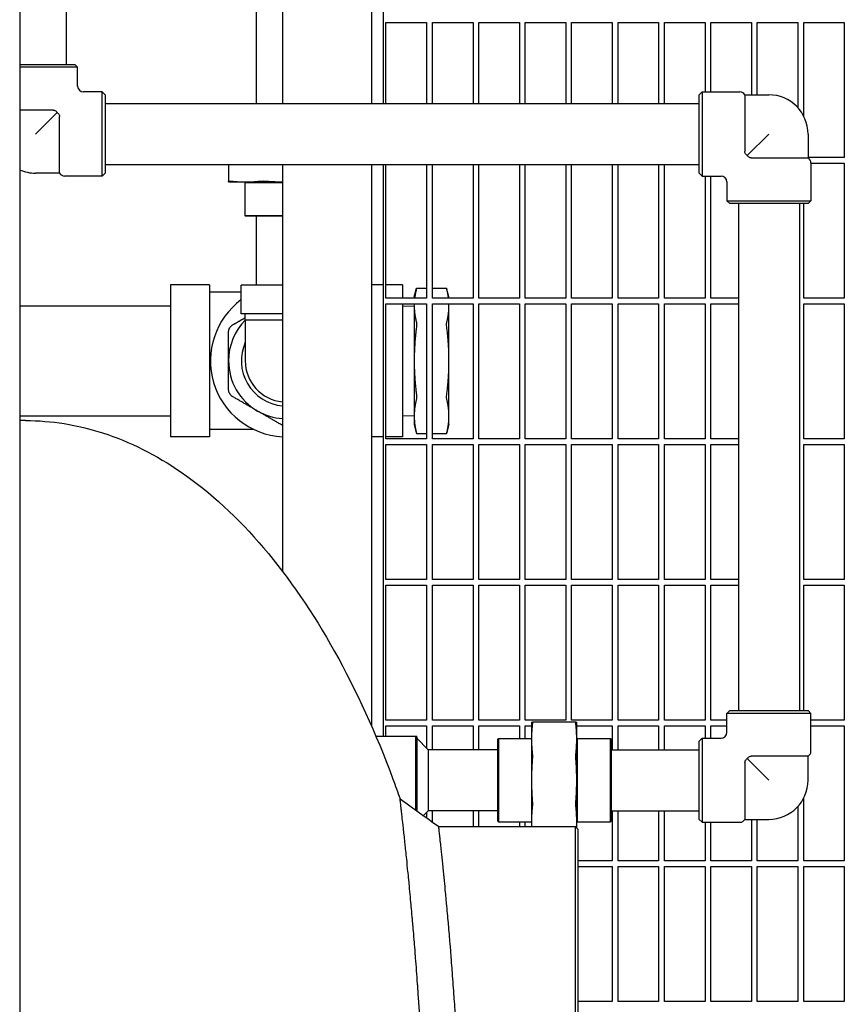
# Model space of a CAD drawing. Header units: inches. Extents: x 24 to 1128, y -58 to 748.
# Tile 661 of 679: x 727 to 745, y 593 to 614. Entities that reach past the tile are written whole.
import ezdxf

# ---------------------------------------------------------------- set-up
doc = ezdxf.new("R2010")
doc.units = ezdxf.units.IN
doc.header["$LTSCALE"] = 32
doc.header["$MEASUREMENT"] = 0
doc.layers.add('Visible (ANSI)', color=7, linetype='Continuous', lineweight=30)

msp = doc.modelspace()

# ---------------------------------------------------------------- linework, layer by layer
at = {"layer": 'Visible (ANSI)'}
for p, q in [((727.28063, 637.43978), (727.28063, 563.43978)), ((732.37313, 620.01896), (732.37313, 612.27228)), ((732.94063, 619.92016), (732.94063, 612.27228)), ((734.86063, 619.88728), (734.86063, 612.27228)), ((735.11063, 619.88728), (735.11063, 612.27228)), ((728.28067, 614.88978), (728.28067, 613.11478)), ((735.17313, 612.27228), (735.17313, 614.01603)), ((735.17313, 614.01603), (736.04813, 614.01603)), ((736.04813, 614.01603), (736.04813, 612.27228)), ((736.17313, 612.27228), (736.17313, 614.01603)), ((736.17313, 614.01603), (737.04813, 614.01603)), ((737.04813, 614.01603), (737.04813, 612.27228)), ((737.17313, 612.27228), (737.17313, 614.01603)), ((737.17313, 614.01603), (738.04813, 614.01603)), ((738.04813, 614.01603), (738.04813, 612.27228)), ((738.17313, 612.27228), (738.17313, 614.01603)), ((738.17313, 614.01603), (739.04813, 614.01603)), ((739.04813, 614.01603), (739.04813, 612.27228)), ((739.17313, 612.27228), (739.17313, 614.01603)), ((739.17313, 614.01603), (740.04813, 614.01603)), ((740.04813, 614.01603), (740.04813, 612.27228)), ((740.17313, 612.27228), (740.17313, 614.01603)), ((740.17313, 614.01603), (741.04813, 614.01603)), ((741.04813, 614.01603), (741.04813, 612.27228)), ((741.17313, 612.27228), (741.17313, 614.01603)), ((741.17313, 614.01603), (742.04813, 614.01603)), ((742.04813, 614.01603), (742.04813, 612.52103)), ((742.17313, 612.52103), (742.17313, 614.01603)), ((742.17313, 614.01603), (743.04813, 614.01603)), ((743.04813, 614.01603), (743.04813, 612.45853)), ((743.17313, 612.45853), (743.17313, 614.01603)), ((743.17313, 614.01603), (744.04813, 614.01603)), ((744.04813, 614.01603), (744.04813, 612.18164)), ((744.17313, 612.00139), (744.17313, 614.01603)), ((744.17313, 614.01603), (745.04813, 614.01603)), ((745.04813, 614.01603), (745.04813, 611.10978)), ((727.28063, 613.11478), (728.46692, 613.11478)), ((728.52942, 613.05228), (727.28063, 613.05228)), ((728.46692, 613.11478), (728.52942, 613.05228)), ((728.52942, 612.64603), (728.52942, 613.05228)), ((729.06067, 612.52103), (728.65442, 612.52103)), ((729.06067, 610.70853), (729.06067, 612.52103)), ((729.12317, 612.45853), (729.06067, 612.52103)), ((729.12317, 612.45853), (729.12317, 610.77103)), ((741.92317, 612.45853), (741.98567, 612.52103)), ((741.92317, 610.77103), (741.92317, 612.45853)), ((741.98567, 612.52103), (741.98567, 610.70853)), ((741.98567, 612.52103), (742.79817, 612.52103)), ((742.90642, 612.45853), (742.90642, 611.23446)), ((742.90642, 612.45853), (743.42317, 612.45853)), ((729.12317, 612.27228), (741.92317, 612.27228)), ((728.00349, 612.13153), (727.28063, 612.13153)), ((727.62317, 611.61478), (728.08806, 612.07966)), ((728.13992, 610.77103), (728.13992, 611.9951)), ((743.42317, 611.61478), (742.95828, 611.14989)), ((744.26692, 611.61478), (744.26692, 611.09803)), ((745.04813, 611.10978), (744.26692, 611.10978)), ((729.12317, 610.95728), (741.92317, 610.95728)), ((731.78063, 610.95728), (731.78063, 610.60075)), ((732.94063, 610.95728), (732.94063, 602.19249)), ((734.86063, 610.95728), (734.86063, 598.8556)), ((735.11063, 610.95728), (735.11063, 598.63978)), ((735.17313, 608.07853), (735.17313, 610.95728)), ((736.04813, 610.95728), (736.04813, 608.07853)), ((736.17313, 608.07853), (736.17313, 610.95728)), ((737.04813, 610.95728), (737.04813, 608.07853)), ((737.17313, 608.07853), (737.17313, 610.95728)), ((738.04813, 610.95728), (738.04813, 608.07853)), ((738.17313, 608.07853), (738.17313, 610.95728)), ((739.04813, 610.95728), (739.04813, 608.07853)), ((739.17313, 608.07853), (739.17313, 610.95728)), ((740.04813, 610.95728), (740.04813, 608.07853)), ((740.17313, 608.07853), (740.17313, 610.95728)), ((741.04813, 610.95728), (741.04813, 608.07853)), ((741.17313, 608.07853), (741.17313, 610.95728)), ((743.04285, 611.09803), (744.26692, 611.09803)), ((744.32942, 610.98978), (744.32942, 610.17728)), ((744.32942, 610.98478), (745.04813, 610.98478)), ((745.04813, 610.98478), (745.04813, 608.07853)), ((728.13992, 610.77103), (727.62317, 610.77103)), ((729.06067, 610.70853), (728.24817, 610.70853)), ((729.12317, 610.77103), (729.06067, 610.70853)), ((741.92317, 610.77103), (741.98567, 610.70853)), ((741.98567, 610.70853), (742.39192, 610.70853)), ((742.04813, 610.70853), (742.04813, 608.07853)), ((742.17313, 608.07853), (742.17313, 610.70853)), ((731.78063, 610.58212), (732.14675, 610.58212)), ((732.13063, 610.56712), (732.11563, 610.58212)), ((732.13063, 610.56712), (732.94063, 610.56712)), ((732.13063, 610.56712), (732.13063, 609.85775)), ((732.14675, 610.58212), (732.94063, 610.58212)), ((742.51692, 610.58353), (742.51692, 610.17728)), ((742.51692, 610.17728), (744.32942, 610.17728)), ((742.57942, 610.11478), (742.51692, 610.17728)), ((744.26692, 610.11478), (742.57942, 610.11478)), ((742.76567, 610.11478), (742.76567, 599.18978)), ((744.08067, 610.11478), (744.08067, 599.18978)), ((744.17313, 608.07853), (744.17313, 610.11478)), ((744.26692, 610.11478), (744.32942, 610.17728)), ((732.13063, 609.85775), (732.94063, 609.85775)), ((732.14626, 609.84212), (732.13063, 609.85775)), ((732.94063, 609.84212), (732.14626, 609.84212)), ((732.37313, 609.84212), (732.37313, 608.35774)), ((730.53063, 608.36774), (730.53063, 605.08774)), ((731.37063, 608.36774), (730.53063, 608.36774)), ((731.37063, 608.36774), (731.37063, 605.08774)), ((732.94063, 608.35774), (732.05563, 608.35774)), ((732.05563, 607.73774), (732.05563, 608.35774)), ((735.11063, 608.36774), (734.86063, 608.36774)), ((735.53063, 608.36774), (735.17313, 608.36774)), ((735.53063, 608.36774), (735.53063, 608.07853)), ((732.05563, 608.20774), (731.37063, 608.20774)), ((735.78063, 608.10274), (735.83245, 608.29612)), ((735.83245, 608.29612), (736.04813, 608.29612)), ((736.17313, 608.29612), (736.47882, 608.29612)), ((736.53063, 608.10274), (736.47882, 608.29612)), ((736.04813, 608.07853), (735.17313, 608.07853)), ((735.17313, 605.04728), (735.17313, 607.95353)), ((735.17313, 607.95353), (736.04813, 607.95353)), ((735.53063, 607.95353), (735.53063, 605.08774)), ((735.78063, 608.10274), (735.78063, 608.07853)), ((735.78063, 607.95353), (735.78063, 607.91853)), ((735.78063, 607.91853), (735.78063, 606.72774)), ((736.04813, 607.95353), (736.04813, 605.04728)), ((737.04813, 608.07853), (736.17313, 608.07853)), ((736.17313, 605.04728), (736.17313, 607.95353)), ((736.17313, 607.95353), (737.04813, 607.95353)), ((736.53063, 608.07853), (736.53063, 608.10274)), ((736.53063, 607.91853), (736.53063, 607.95353)), ((736.53063, 606.72774), (736.53063, 607.91853)), ((737.04813, 607.95353), (737.04813, 605.04728)), ((738.04813, 608.07853), (737.17313, 608.07853)), ((737.17313, 605.04728), (737.17313, 607.95353)), ((737.17313, 607.95353), (738.04813, 607.95353)), ((738.04813, 607.95353), (738.04813, 605.04728)), ((739.04813, 608.07853), (738.17313, 608.07853)), ((738.17313, 605.04728), (738.17313, 607.95353)), ((738.17313, 607.95353), (739.04813, 607.95353)), ((739.04813, 607.95353), (739.04813, 605.04728)), ((740.04813, 608.07853), (739.17313, 608.07853)), ((739.17313, 605.04728), (739.17313, 607.95353)), ((739.17313, 607.95353), (740.04813, 607.95353)), ((740.04813, 607.95353), (740.04813, 605.04728)), ((741.04813, 608.07853), (740.17313, 608.07853)), ((740.17313, 605.04728), (740.17313, 607.95353)), ((740.17313, 607.95353), (741.04813, 607.95353)), ((741.04813, 607.95353), (741.04813, 605.04728)), ((742.04813, 608.07853), (741.17313, 608.07853)), ((741.17313, 605.04728), (741.17313, 607.95353)), ((741.17313, 607.95353), (742.04813, 607.95353)), ((742.04813, 607.95353), (742.04813, 605.04728)), ((742.76567, 608.07853), (742.17313, 608.07853)), ((742.17313, 605.04728), (742.17313, 607.95353)), ((742.17313, 607.95353), (742.76567, 607.95353)), ((745.04813, 608.07853), (744.17313, 608.07853)), ((744.17313, 605.04728), (744.17313, 607.95353)), ((744.17313, 607.95353), (745.04813, 607.95353)), ((745.04813, 607.95353), (745.04813, 605.04728)), ((727.28063, 607.91524), (730.53063, 607.91524)), ((732.94063, 607.73774), (732.05563, 607.73774)), ((732.14063, 607.61197), (732.14063, 607.73774)), ((735.53063, 607.90433), (735.78063, 607.91524)), ((732.14063, 607.61197), (732.14063, 606.72774)), ((735.78063, 606.72774), (735.78063, 605.53696)), ((736.53063, 605.53696), (736.53063, 606.72774)), ((727.28063, 605.54024), (730.53063, 605.54024)), ((727.40563, 605.43978), (727.28063, 605.43978)), ((735.53063, 605.55116), (735.78063, 605.54024)), ((735.78063, 605.53696), (735.78063, 605.35274)), ((736.53063, 605.35274), (736.53063, 605.53696)), ((732.32409, 605.24774), (731.37063, 605.24774)), ((735.78063, 605.35274), (735.83245, 605.15937)), ((735.83245, 605.15937), (736.04813, 605.15937)), ((736.17313, 605.15937), (736.47882, 605.15937)), ((736.53063, 605.35274), (736.47882, 605.15937)), ((731.37063, 605.08774), (730.53063, 605.08774)), ((735.11063, 605.08774), (734.86063, 605.08774)), ((735.53063, 605.08774), (735.17313, 605.08774)), ((736.04813, 605.04728), (735.17313, 605.04728)), ((737.04813, 605.04728), (736.17313, 605.04728)), ((738.04813, 605.04728), (737.17313, 605.04728)), ((739.04813, 605.04728), (738.17313, 605.04728)), ((740.04813, 605.04728), (739.17313, 605.04728)), ((741.04813, 605.04728), (740.17313, 605.04728)), ((742.04813, 605.04728), (741.17313, 605.04728)), ((742.76567, 605.04728), (742.17313, 605.04728)), ((745.04813, 605.04728), (744.17313, 605.04728)), ((735.17313, 602.01603), (735.17313, 604.92228)), ((735.17313, 604.92228), (736.04813, 604.92228)), ((736.04813, 604.92228), (736.04813, 602.01603)), ((736.17313, 602.01603), (736.17313, 604.92228)), ((736.17313, 604.92228), (737.04813, 604.92228)), ((737.04813, 604.92228), (737.04813, 602.01603)), ((737.17313, 602.01603), (737.17313, 604.92228)), ((737.17313, 604.92228), (738.04813, 604.92228)), ((738.04813, 604.92228), (738.04813, 602.01603)), ((738.17313, 602.01603), (738.17313, 604.92228)), ((738.17313, 604.92228), (739.04813, 604.92228)), ((739.04813, 604.92228), (739.04813, 602.01603)), ((739.17313, 602.01603), (739.17313, 604.92228)), ((739.17313, 604.92228), (740.04813, 604.92228)), ((740.04813, 604.92228), (740.04813, 602.01603)), ((740.17313, 602.01603), (740.17313, 604.92228)), ((740.17313, 604.92228), (741.04813, 604.92228)), ((741.04813, 604.92228), (741.04813, 602.01603)), ((741.17313, 602.01603), (741.17313, 604.92228)), ((741.17313, 604.92228), (742.04813, 604.92228)), ((742.04813, 604.92228), (742.04813, 602.01603)), ((742.17313, 602.01603), (742.17313, 604.92228)), ((742.17313, 604.92228), (742.76567, 604.92228)), ((744.17313, 602.01603), (744.17313, 604.92228)), ((744.17313, 604.92228), (745.04813, 604.92228)), ((745.04813, 604.92228), (745.04813, 602.01603)), ((736.04813, 602.01603), (735.17313, 602.01603)), ((737.04813, 602.01603), (736.17313, 602.01603)), ((738.04813, 602.01603), (737.17313, 602.01603)), ((739.04813, 602.01603), (738.17313, 602.01603)), ((740.04813, 602.01603), (739.17313, 602.01603)), ((741.04813, 602.01603), (740.17313, 602.01603)), ((742.04813, 602.01603), (741.17313, 602.01603)), ((742.76567, 602.01603), (742.17313, 602.01603)), ((745.04813, 602.01603), (744.17313, 602.01603)), ((735.17313, 598.98478), (735.17313, 601.89103)), ((735.17313, 601.89103), (736.04813, 601.89103)), ((736.04813, 601.89103), (736.04813, 598.98478)), ((736.17313, 598.98478), (736.17313, 601.89103)), ((736.17313, 601.89103), (737.04813, 601.89103)), ((737.04813, 601.89103), (737.04813, 598.98478)), ((737.17313, 598.98478), (737.17313, 601.89103)), ((737.17313, 601.89103), (738.04813, 601.89103)), ((738.04813, 601.89103), (738.04813, 598.98478)), ((738.17313, 598.98478), (738.17313, 601.89103)), ((738.17313, 601.89103), (739.04813, 601.89103)), ((739.04813, 601.89103), (739.04813, 598.98478)), ((739.17313, 598.98478), (739.17313, 601.89103)), ((739.17313, 601.89103), (740.04813, 601.89103)), ((740.04813, 601.89103), (740.04813, 598.98478)), ((740.17313, 598.98478), (740.17313, 601.89103)), ((740.17313, 601.89103), (741.04813, 601.89103)), ((741.04813, 601.89103), (741.04813, 598.98478)), ((741.17313, 598.98478), (741.17313, 601.89103)), ((741.17313, 601.89103), (742.04813, 601.89103)), ((742.04813, 601.89103), (742.04813, 598.98478)), ((742.17313, 598.98478), (742.17313, 601.89103)), ((742.17313, 601.89103), (742.76567, 601.89103)), ((744.17313, 599.18978), (744.17313, 601.89103)), ((744.17313, 601.89103), (745.04813, 601.89103)), ((745.04813, 601.89103), (745.04813, 598.98478)), ((742.57942, 599.18978), (742.51692, 599.12728)), ((744.32942, 599.12728), (742.51692, 599.12728)), ((742.51692, 598.72103), (742.51692, 599.12728)), ((742.57942, 599.18978), (744.26692, 599.18978)), ((744.26692, 599.18978), (744.32942, 599.12728)), ((744.32942, 598.31478), (744.32942, 599.12728)), ((736.04813, 598.98478), (735.17313, 598.98478)), ((735.17313, 598.63978), (735.17313, 598.85978)), ((735.17313, 598.85978), (736.04813, 598.85978)), ((736.04813, 598.85978), (736.04813, 598.38382)), ((737.04813, 598.98478), (736.17313, 598.98478)), ((736.17313, 598.34728), (736.17313, 598.85978)), ((736.17313, 598.85978), (737.04813, 598.85978)), ((737.04813, 598.85978), (737.04813, 598.34728)), ((738.04813, 598.98478), (737.17313, 598.98478)), ((737.17313, 598.34728), (737.17313, 598.85978)), ((737.17313, 598.85978), (738.04813, 598.85978)), ((738.04813, 598.85978), (738.04813, 598.58978)), ((739.04813, 598.98478), (738.17313, 598.98478)), ((738.17313, 598.58978), (738.17313, 598.85978)), ((738.17313, 598.85978), (738.30817, 598.85978)), ((738.30817, 598.93978), (738.30817, 598.57366)), ((739.26454, 598.93978), (738.3268, 598.93978)), ((740.04813, 598.98478), (739.17313, 598.98478)), ((739.28317, 598.57366), (739.28317, 598.93978)), ((739.28317, 598.85978), (740.04813, 598.85978)), ((740.04813, 598.85978), (740.04813, 598.34728)), ((741.04813, 598.98478), (740.17313, 598.98478)), ((740.17313, 598.34728), (740.17313, 598.85978)), ((740.17313, 598.85978), (741.04813, 598.85978)), ((741.04813, 598.85978), (741.04813, 598.34728)), ((742.04813, 598.98478), (741.17313, 598.98478)), ((741.17313, 598.34728), (741.17313, 598.85978)), ((741.17313, 598.85978), (742.04813, 598.85978)), ((742.04813, 598.85978), (742.04813, 598.59603)), ((742.51692, 598.98478), (742.17313, 598.98478)), ((742.17313, 598.59603), (742.17313, 598.85978)), ((742.17313, 598.85978), (742.51692, 598.85978)), ((745.04813, 598.98478), (744.32942, 598.98478)), ((744.32942, 598.85978), (745.04813, 598.85978)), ((745.04813, 598.85978), (745.04813, 595.95353)), ((734.95377, 598.63978), (735.81905, 598.63978)), ((735.81905, 597.04293), (735.81905, 598.63978)), ((735.83467, 598.62415), (735.81905, 598.63978)), ((735.83467, 598.62415), (735.83467, 597.0317)), ((736.08467, 598.34728), (735.83467, 598.59728)), ((737.58467, 598.57415), (737.6003, 598.58978)), ((737.6003, 598.58978), (737.6003, 596.78978)), ((737.6003, 598.58978), (738.30817, 598.58978)), ((739.29817, 598.58978), (739.28317, 598.60478)), ((739.29817, 596.78978), (739.29817, 598.58978)), ((739.29817, 598.58978), (740.00755, 598.58978)), ((740.00755, 596.78978), (740.00755, 598.58978)), ((740.02317, 598.57415), (740.00755, 598.58978)), ((741.92317, 598.53353), (741.98567, 598.59603)), ((741.98567, 598.59603), (741.98567, 596.78353)), ((741.98567, 598.59603), (742.39192, 598.59603)), ((737.58467, 596.8054), (737.58467, 598.57415)), ((738.30817, 598.57366), (738.30817, 597.68978)), ((739.28317, 597.68978), (739.28317, 598.57366)), ((740.02317, 598.57415), (740.02317, 596.8054)), ((741.92317, 596.84603), (741.92317, 598.53353)), ((737.58467, 598.34728), (736.08467, 598.34728)), ((736.08467, 598.34728), (736.08467, 597.68978)), ((740.02317, 598.34728), (741.92317, 598.34728)), ((744.26692, 598.20653), (743.04285, 598.20653)), ((744.26692, 597.68978), (744.26692, 598.20653)), ((742.90642, 598.0701), (742.90642, 596.84603)), ((742.95828, 598.15466), (743.42317, 597.68978)), ((736.08467, 597.68978), (736.08467, 597.03228)), ((738.30817, 597.68978), (738.30817, 596.8059)), ((739.28317, 596.8059), (739.28317, 597.68978)), ((744.04813, 597.12292), (744.04813, 595.95353)), ((744.17313, 595.95353), (744.17313, 597.30317)), ((736.08467, 597.03228), (735.97978, 596.92739)), ((736.04813, 596.99574), (736.04813, 596.87825)), ((737.58467, 597.03228), (736.08467, 597.03228)), ((736.17313, 596.7884), (736.17313, 597.03228)), ((737.04813, 597.03228), (737.04813, 596.68978)), ((737.17313, 596.68978), (737.17313, 597.03228)), ((740.02317, 597.03228), (741.92317, 597.03228)), ((740.04813, 597.03228), (740.04813, 595.95353)), ((740.17313, 595.95353), (740.17313, 597.03228)), ((741.04813, 597.03228), (741.04813, 595.95353)), ((741.17313, 595.95353), (741.17313, 597.03228)), ((736.31032, 596.68978), (739.25198, 596.68978)), ((737.58467, 596.8054), (737.6003, 596.78978)), ((737.6003, 596.78978), (738.30817, 596.78978)), ((738.04813, 596.78978), (738.04813, 596.68978)), ((738.17313, 596.68978), (738.17313, 596.78978)), ((738.30817, 596.8059), (738.30817, 596.68978)), ((739.25198, 596.68978), (739.31448, 596.62728)), ((739.25198, 596.68969), (739.25198, 576.68978)), ((739.28317, 596.65859), (739.28317, 596.8059)), ((739.29817, 596.78978), (739.28317, 596.77478)), ((739.29817, 596.78978), (740.00755, 596.78978)), ((740.02317, 596.8054), (740.00755, 596.78978)), ((741.92317, 596.84603), (741.98567, 596.78353)), ((741.98567, 596.78353), (742.79817, 596.78353)), ((742.04813, 596.78353), (742.04813, 595.95353)), ((742.17313, 595.95353), (742.17313, 596.78353)), ((742.90642, 596.84603), (743.42317, 596.84603)), ((743.04813, 596.84603), (743.04813, 595.95353)), ((743.17313, 595.95353), (743.17313, 596.84603)), ((739.31448, 576.75228), (739.31448, 596.62719)), ((740.04813, 595.95353), (739.31448, 595.95353)), ((739.31448, 595.82853), (740.04813, 595.82853)), ((740.04813, 595.82853), (740.04813, 592.92228)), ((741.04813, 595.95353), (740.17313, 595.95353)), ((740.17313, 592.92228), (740.17313, 595.82853)), ((740.17313, 595.82853), (741.04813, 595.82853)), ((741.04813, 595.82853), (741.04813, 592.92228)), ((742.04813, 595.95353), (741.17313, 595.95353)), ((741.17313, 592.92228), (741.17313, 595.82853)), ((741.17313, 595.82853), (742.04813, 595.82853)), ((742.04813, 595.82853), (742.04813, 592.92228)), ((743.04813, 595.95353), (742.17313, 595.95353)), ((742.17313, 592.92228), (742.17313, 595.82853)), ((742.17313, 595.82853), (743.04813, 595.82853)), ((743.04813, 595.82853), (743.04813, 592.92228)), ((744.04813, 595.95353), (743.17313, 595.95353)), ((743.17313, 592.92228), (743.17313, 595.82853)), ((743.17313, 595.82853), (744.04813, 595.82853)), ((744.04813, 595.82853), (744.04813, 592.92228)), ((745.04813, 595.95353), (744.17313, 595.95353)), ((744.17313, 592.92228), (744.17313, 595.82853)), ((744.17313, 595.82853), (745.04813, 595.82853)), ((745.04813, 595.82853), (745.04813, 592.92228)), ((740.04813, 592.92228), (739.31448, 592.92228)), ((741.04813, 592.92228), (740.17313, 592.92228)), ((742.04813, 592.92228), (741.17313, 592.92228)), ((743.04813, 592.92228), (742.17313, 592.92228)), ((744.04813, 592.92228), (743.17313, 592.92228)), ((745.04813, 592.92228), (744.17313, 592.92228))]:
    msp.add_line(p, q, dxfattribs=at)
for centre, radius, start, end in [((728.65442, 612.64603), 0.125, 180, 270), ((742.79817, 612.39603), 0.125, 30, 90), ((743.42317, 611.61478), 0.84375, 0, 90), ((744.20442, 610.98978), 0.125, 0, 60), ((727.62317, 611.61478), 0.84375, 246.048069, 270), ((728.24817, 610.83353), 0.125, 210, 270), ((742.39192, 610.58353), 0.125, 0, 90), ((733.03063, 606.72774), 1.64, 126.477865, 266.854139), ((733.03063, 606.72774), 1.25, 135.397875, 180), ((733.03063, 606.72774), 0.975, 155.898083, 264.703619), ((733.03063, 606.72774), 1.25, 180, 240), ((733.03063, 606.72774), 0.89, 180, 264.196124), ((733.03063, 606.72774), 1.25, 240, 265.871131), ((742.39192, 598.72103), 0.125, 270, 0), ((744.20442, 598.31478), 0.125, 300, 0), ((743.42317, 597.68978), 0.84375, 270, 0), ((742.79817, 596.90853), 0.125, 270, 330)]:
    msp.add_arc(centre, radius, start, end, dxfattribs=at)
for major_axis, start_param, end_param in [((-0.89, 0), 6.2803765, 7.75268489), ((0.89, 0), 3.14440146, 4.61109224)]:
    msp.add_ellipse((733.03063, 607.61197), major_axis=major_axis, ratio=0.00087266, start_param=start_param, end_param=end_param, dxfattribs=at)
for points, knots in [([(728.00349, 612.13153), (728.00978, 612.13153), (728.01599, 612.13081), (728.02805, 612.12791), (728.03378, 612.12578), (728.04795, 612.11866), (728.05569, 612.11294), (728.07119, 612.09905), (728.08016, 612.08947), (728.08806, 612.07966)], [-0.452725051, -0.452725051, -0.452725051, -0.452725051, -0.39374992, -0.39374992, -0.335755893, -0.335755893, -0.245387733, -0.245387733, -0.144725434, -0.144725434, -0.144725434, -0.144725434]), ([(728.08806, 612.07966), (728.09036, 612.07781), (728.09261, 612.07593), (728.10077, 612.06887), (728.10883, 612.06142), (728.12256, 612.04574), (728.12818, 612.03781), (728.13849, 612.01589), (728.13992, 612.0042), (728.13992, 611.9951)], [-0.208322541, -0.208322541, -0.208322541, -0.208322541, -0.187392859, -0.187392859, -0.13036023, -0.13036023, -0.07767244, -0.07767244, 0, 0, 0, 0]), ([(742.95828, 611.14989), (742.95598, 611.15175), (742.95373, 611.15363), (742.94557, 611.16069), (742.93751, 611.16814), (742.92378, 611.18382), (742.91816, 611.19175), (742.90785, 611.21367), (742.90642, 611.22536), (742.90642, 611.23446)], [-0.208322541, -0.208322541, -0.208322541, -0.208322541, -0.187392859, -0.187392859, -0.13036023, -0.13036023, -0.07767244, -0.07767244, 0, 0, 0, 0]), ([(743.04285, 611.09803), (743.03656, 611.09803), (743.03035, 611.09875), (743.01829, 611.10165), (743.01256, 611.10378), (742.99839, 611.1109), (742.99065, 611.11662), (742.97515, 611.13051), (742.96618, 611.14009), (742.95828, 611.14989)], [-0.452725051, -0.452725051, -0.452725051, -0.452725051, -0.39374992, -0.39374992, -0.335755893, -0.335755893, -0.245387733, -0.245387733, -0.144725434, -0.144725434, -0.144725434, -0.144725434]), ([(731.78063, 610.60075), (731.78063, 610.60204), (731.7841, 610.60267), (731.79619, 610.60267), (731.80549, 610.60204), (731.81724, 610.60075)], [1.299728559, 1.299728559, 1.299728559, 1.299728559, 1.420078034, 1.420078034, 1.540427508, 1.540427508, 1.540427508, 1.540427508]), ([(732.47625, 610.60075), (732.48801, 610.60204), (732.50222, 610.60267), (732.5314, 610.60267), (732.54802, 610.60204), (732.56464, 610.60075)], [1.299728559, 1.299728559, 1.299728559, 1.299728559, 1.420078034, 1.420078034, 1.540427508, 1.540427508, 1.540427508, 1.540427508]), ([(735.83245, 608.29612), (735.83245, 608.29612), (735.83157, 608.29256), (735.82936, 608.28364), (735.82885, 608.2816), (735.8283, 608.27937)], [0.514911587, 0.514911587, 0.514911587, 0.514911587, 0.642348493, 0.642348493, 0.674907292, 0.674907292, 0.674907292, 0.674907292]), ([(736.48297, 608.27937), (736.48241, 608.2816), (736.48191, 608.28364), (736.47969, 608.29256), (736.47882, 608.29612), (736.47882, 608.29612)], [-0.674907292, -0.674907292, -0.674907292, -0.674907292, -0.642348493, -0.642348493, -0.514911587, -0.514911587, -0.514911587, -0.514911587]), ([(731.78063, 607.34118), (731.78063, 607.34684), (731.78089, 607.35253), (731.78389, 607.38547), (731.79268, 607.41228), (731.81883, 607.45757), (731.83765, 607.47859), (731.86468, 607.49766), (731.86947, 607.50072), (731.87438, 607.50356)], [1.877642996, 1.877642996, 1.877642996, 1.877642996, 1.919001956, 1.919001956, 2.118233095, 2.118233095, 2.317464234, 2.317464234, 2.358823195, 2.358823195, 2.358823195, 2.358823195]), ([(735.8283, 607.55768), (735.82885, 607.55545), (735.82936, 607.553), (735.83157, 607.53998), (735.83245, 607.52641), (735.83245, 607.49745), (735.83157, 607.48032), (735.82936, 607.45838), (735.82885, 607.4539), (735.8283, 607.44943)], [0.354915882, 0.354915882, 0.354915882, 0.354915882, 0.387474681, 0.387474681, 0.514911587, 0.514911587, 0.642348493, 0.642348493, 0.674907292, 0.674907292, 0.674907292, 0.674907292]), ([(736.48297, 607.44943), (736.48241, 607.4539), (736.48191, 607.45838), (736.47969, 607.48032), (736.47882, 607.49745), (736.47882, 607.52641), (736.47969, 607.53998), (736.48191, 607.553), (736.48241, 607.55545), (736.48297, 607.55768)], [-0.674907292, -0.674907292, -0.674907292, -0.674907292, -0.642348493, -0.642348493, -0.514911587, -0.514911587, -0.387474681, -0.387474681, -0.354915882, -0.354915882, -0.354915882, -0.354915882]), ([(731.87438, 605.95193), (731.86947, 605.95476), (731.86468, 605.95783), (731.83765, 605.9769), (731.81883, 605.99791), (731.79268, 606.0432), (731.78389, 606.07001), (731.78089, 606.10295), (731.78063, 606.10864), (731.78063, 606.11431)], [1.877642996, 1.877642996, 1.877642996, 1.877642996, 1.919001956, 1.919001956, 2.118233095, 2.118233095, 2.317464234, 2.317464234, 2.358823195, 2.358823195, 2.358823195, 2.358823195]), ([(735.8283, 606.00605), (735.82885, 606.00158), (735.82936, 605.9971), (735.83157, 605.97516), (735.83245, 605.95804), (735.83245, 605.92907), (735.83157, 605.91551), (735.82936, 605.90249), (735.82885, 605.90003), (735.8283, 605.8978)], [0.354915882, 0.354915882, 0.354915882, 0.354915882, 0.387474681, 0.387474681, 0.514911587, 0.514911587, 0.642348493, 0.642348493, 0.674907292, 0.674907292, 0.674907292, 0.674907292]), ([(736.48297, 605.8978), (736.48241, 605.90003), (736.48191, 605.90249), (736.47969, 605.91551), (736.47882, 605.92907), (736.47882, 605.95804), (736.47969, 605.97516), (736.48191, 605.9971), (736.48241, 606.00158), (736.48297, 606.00605)], [-0.674907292, -0.674907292, -0.674907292, -0.674907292, -0.642348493, -0.642348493, -0.514911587, -0.514911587, -0.387474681, -0.387474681, -0.354915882, -0.354915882, -0.354915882, -0.354915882]), ([(727.40563, 605.43978), (727.96463, 605.43978), (728.52324, 605.34972), (729.6529, 604.98578), (730.22134, 604.69882), (731.39119, 603.89259), (731.98413, 603.34393), (733.08873, 602.04576), (733.60065, 601.29597), (734.53331, 599.62438), (734.95399, 598.70248), (735.37544, 597.57202), (735.42638, 597.43132), (735.47628, 597.28932)], [0, 0, 0, 0, 0.159713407, 0.159713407, 0.331843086, 0.331843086, 0.531261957, 0.531261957, 0.730680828, 0.730680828, 0.930099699, 0.930099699, 0.958133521, 0.958133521, 0.958133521, 0.958133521]), ([(735.8283, 605.17611), (735.82885, 605.17388), (735.82936, 605.17184), (735.83157, 605.16293), (735.83245, 605.15937), (735.83245, 605.15937)], [0.354915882, 0.354915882, 0.354915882, 0.354915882, 0.387474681, 0.387474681, 0.514911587, 0.514911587, 0.514911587, 0.514911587]), ([(736.47882, 605.15937), (736.47882, 605.15937), (736.47969, 605.16293), (736.48191, 605.17184), (736.48241, 605.17388), (736.48297, 605.17611)], [-0.514911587, -0.514911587, -0.514911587, -0.514911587, -0.387474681, -0.387474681, -0.354915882, -0.354915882, -0.354915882, -0.354915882]), ([(738.3268, 598.93978), (738.32809, 598.93978), (738.32872, 598.93631), (738.32872, 598.92422), (738.32809, 598.91492), (738.3268, 598.90317)], [0.397039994, 0.397039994, 0.397039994, 0.397039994, 0.517389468, 0.517389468, 0.637738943, 0.637738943, 0.637738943, 0.637738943]), ([(739.26454, 598.90317), (739.26325, 598.91492), (739.26262, 598.92422), (739.26262, 598.93631), (739.26325, 598.93978), (739.26454, 598.93978)], [1.299728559, 1.299728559, 1.299728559, 1.299728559, 1.420078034, 1.420078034, 1.540427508, 1.540427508, 1.540427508, 1.540427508]), ([(738.3268, 598.24416), (738.32809, 598.23241), (738.32872, 598.2182), (738.32872, 598.18901), (738.32809, 598.17239), (738.3268, 598.15577)], [0.397039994, 0.397039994, 0.397039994, 0.397039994, 0.517389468, 0.517389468, 0.637738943, 0.637738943, 0.637738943, 0.637738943]), ([(739.26454, 598.15577), (739.26325, 598.17239), (739.26262, 598.18901), (739.26262, 598.2182), (739.26325, 598.23241), (739.26454, 598.24416)], [1.299728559, 1.299728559, 1.299728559, 1.299728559, 1.420078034, 1.420078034, 1.540427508, 1.540427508, 1.540427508, 1.540427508]), ([(742.95828, 598.15466), (742.96014, 598.15697), (742.96202, 598.15922), (742.96908, 598.16738), (742.97653, 598.17544), (742.99221, 598.18917), (743.00014, 598.19479), (743.02206, 598.2051), (743.03375, 598.20653), (743.04285, 598.20653)], [-0.208322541, -0.208322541, -0.208322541, -0.208322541, -0.187392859, -0.187392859, -0.13036023, -0.13036023, -0.07767244, -0.07767244, 0, 0, 0, 0]), ([(742.90642, 598.0701), (742.90642, 598.07639), (742.90714, 598.0826), (742.91004, 598.09466), (742.91217, 598.10039), (742.91929, 598.11456), (742.92501, 598.1223), (742.9389, 598.1378), (742.94848, 598.14677), (742.95828, 598.15466)], [-0.452725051, -0.452725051, -0.452725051, -0.452725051, -0.39374992, -0.39374992, -0.335755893, -0.335755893, -0.245387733, -0.245387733, -0.144725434, -0.144725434, -0.144725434, -0.144725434]), ([(736.04049, 589.68978), (736.03693, 589.80049), (736.03319, 589.91085), (736.02927, 590.02079), (736.02896, 590.02937), (736.02866, 590.03795), (736.02835, 590.04653), (736.02448, 590.15401), (736.02045, 590.26108), (736.01624, 590.36769), (736.01587, 590.37708), (736.0155, 590.38646), (736.01513, 590.39584), (736.01494, 590.40049), (736.01476, 590.40514), (736.01457, 590.40979), (736.0082, 590.56959), (736.00145, 590.72833), (735.99436, 590.88583), (735.99191, 590.94014), (735.98942, 590.99435), (735.98688, 591.04846), (735.98637, 591.05951), (735.98585, 591.07056), (735.98533, 591.0816), (735.98058, 591.18221), (735.97568, 591.28244), (735.97065, 591.38221), (735.97006, 591.3939), (735.96946, 591.40559), (735.96887, 591.41727), (735.95828, 591.6254), (735.94709, 591.83144), (735.93538, 592.03467), (735.93465, 592.04719), (735.93393, 592.05971), (735.9332, 592.07221), (735.92901, 592.14439), (735.92476, 592.21622), (735.92044, 592.28764), (735.91914, 592.3092), (735.91783, 592.33072), (735.91651, 592.3522), (735.91573, 592.36505), (735.91494, 592.37789), (735.91415, 592.39071), (735.90495, 592.54008), (735.89549, 592.68762), (735.88583, 592.83297), (735.88285, 592.87779), (735.87984, 592.92248), (735.87681, 592.96702), (735.87589, 592.98063), (735.87496, 592.99422), (735.87403, 593.00781), (735.86813, 593.09392), (735.86216, 593.17946), (735.8561, 593.26432), (735.85512, 593.27811), (735.85413, 593.29188), (735.85315, 593.30563), (735.83966, 593.49348), (735.82583, 593.67789), (735.81179, 593.85788), (735.81073, 593.87146), (735.80967, 593.88502), (735.8086, 593.89856), (735.8019, 593.98396), (735.79516, 594.06834), (735.78839, 594.15159), (735.7873, 594.16494), (735.78621, 594.17826), (735.78513, 594.19156), (735.77831, 594.27484), (735.77148, 594.35697), (735.76463, 594.43785), (735.76077, 594.48349), (735.75691, 594.52874), (735.75305, 594.57357), (735.74917, 594.61858), (735.74528, 594.66329), (735.74139, 594.70766), (735.74026, 594.72057), (735.73913, 594.73346), (735.73799, 594.74632), (735.73133, 594.82188), (735.72466, 594.89645), (735.718, 594.96991), (735.71687, 594.98235), (735.71574, 594.99476), (735.71462, 595.00713), (735.70766, 595.08346), (735.70073, 595.15846), (735.69383, 595.23199), (735.68653, 595.30989), (735.67928, 595.38614), (735.67211, 595.46059), (735.67105, 595.4715), (735.67, 595.48237), (735.66896, 595.49321), (735.66255, 595.55943), (735.65621, 595.6242), (735.64995, 595.68741), (735.64895, 595.69749), (735.64796, 595.70752), (735.64696, 595.71752), (735.63741, 595.8137), (735.62806, 595.90617), (735.61898, 595.99463), (735.61529, 596.0306), (735.61164, 596.06601), (735.60802, 596.10083), (735.60713, 596.10936), (735.60625, 596.11785), (735.60537, 596.12631), (735.59962, 596.18153), (735.59397, 596.23523), (735.58845, 596.28728), (735.58765, 596.29484), (735.58685, 596.30237), (735.58606, 596.30986), (735.57419, 596.42152), (735.56292, 596.52552), (735.55249, 596.62032), (735.5519, 596.62567), (735.55132, 596.63099), (735.55074, 596.63628), (735.54577, 596.68134), (735.54102, 596.7242), (735.53648, 596.76479), (735.536, 596.76909), (735.53553, 596.77336), (735.53505, 596.7776), (735.52808, 596.84), (735.52165, 596.8969), (735.51582, 596.94811), (735.51576, 596.94859), (735.51571, 596.94907), (735.51565, 596.94955), (735.51531, 596.95256), (735.51497, 596.95555), (735.51463, 596.95853), (735.51331, 596.97013), (735.51202, 596.98145), (735.51075, 596.99248), (735.51037, 596.99585), (735.50999, 596.99919), (735.50961, 597.00251), (735.5093, 597.00515), (735.509, 597.00777), (735.50871, 597.01037), (735.50518, 597.04119), (735.5019, 597.06961), (735.4989, 597.09555), (735.49869, 597.09741), (735.49848, 597.09926), (735.49826, 597.10109), (735.49687, 597.1131), (735.49555, 597.12456), (735.49428, 597.13547), (735.49411, 597.13695), (735.49394, 597.13843), (735.49377, 597.13989), (735.49107, 597.16316), (735.48866, 597.1838), (735.48656, 597.20175), (735.48647, 597.20258), (735.48637, 597.2034), (735.48627, 597.20422), (735.48527, 597.21278), (735.48434, 597.22071), (735.48349, 597.228), (735.48342, 597.22857), (735.48336, 597.22913), (735.48329, 597.22969), (735.48152, 597.24484), (735.48007, 597.25714), (735.47896, 597.26656), (735.47894, 597.26675), (735.47892, 597.26693), (735.4789, 597.26712), (735.47836, 597.27173), (735.4779, 597.27564), (735.47752, 597.27881), (735.47751, 597.27889), (735.4775, 597.27897), (735.47749, 597.27905), (735.47673, 597.2855), (735.47633, 597.2889), (735.47629, 597.28928), (735.47629, 597.28929), (735.47629, 597.2893), (735.47629, 597.28931), (735.47628, 597.28932), (735.47628, 597.28932), (735.47628, 597.28932)], [0.01490755, 0.01490755, 0.01490755, 0.01490755, 0.020610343, 0.020610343, 0.020610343, 0.021055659, 0.021055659, 0.021055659, 0.026633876, 0.026633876, 0.026633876, 0.02712496, 0.02712496, 0.02712496, 0.027368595, 0.027368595, 0.027368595, 0.035739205, 0.035739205, 0.035739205, 0.038625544, 0.038625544, 0.038625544, 0.039215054, 0.039215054, 0.039215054, 0.04458704, 0.04458704, 0.04458704, 0.045216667, 0.045216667, 0.045216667, 0.056436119, 0.056436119, 0.056436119, 0.057127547, 0.057127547, 0.057127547, 0.061119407, 0.061119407, 0.061119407, 0.062324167, 0.062324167, 0.062324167, 0.063044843, 0.063044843, 0.063044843, 0.071439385, 0.071439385, 0.071439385, 0.074028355, 0.074028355, 0.074028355, 0.074819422, 0.074819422, 0.074819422, 0.079835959, 0.079835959, 0.079835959, 0.080651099, 0.080651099, 0.080651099, 0.091784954, 0.091784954, 0.091784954, 0.092625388, 0.092625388, 0.092625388, 0.097928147, 0.097928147, 0.097928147, 0.098778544, 0.098778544, 0.098778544, 0.104106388, 0.104106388, 0.104106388, 0.107112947, 0.107112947, 0.107112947, 0.110131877, 0.110131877, 0.110131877, 0.111010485, 0.111010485, 0.111010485, 0.116174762, 0.116174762, 0.116174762, 0.117049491, 0.117049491, 0.117049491, 0.122445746, 0.122445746, 0.122445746, 0.128162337, 0.128162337, 0.128162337, 0.128999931, 0.128999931, 0.128999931, 0.134121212, 0.134121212, 0.134121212, 0.134937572, 0.134937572, 0.134937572, 0.142791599, 0.142791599, 0.142791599, 0.145984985, 0.145984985, 0.145984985, 0.146766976, 0.146766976, 0.146766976, 0.151873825, 0.151873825, 0.151873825, 0.152615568, 0.152615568, 0.152615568, 0.163672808, 0.163672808, 0.163672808, 0.164297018, 0.164297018, 0.164297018, 0.169612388, 0.169612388, 0.169612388, 0.170174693, 0.170174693, 0.170174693, 0.178443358, 0.178443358, 0.178443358, 0.178521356, 0.178521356, 0.178521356, 0.179008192, 0.179008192, 0.179008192, 0.180908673, 0.180908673, 0.180908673, 0.181489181, 0.181489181, 0.181489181, 0.181950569, 0.181950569, 0.181950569, 0.187415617, 0.187415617, 0.187415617, 0.187807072, 0.187807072, 0.187807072, 0.190373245, 0.190373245, 0.190373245, 0.190722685, 0.190722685, 0.190722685, 0.196274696, 0.196274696, 0.196274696, 0.196531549, 0.196531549, 0.196531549, 0.199217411, 0.199217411, 0.199217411, 0.199425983, 0.199425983, 0.199425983, 0.205083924, 0.205083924, 0.205083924, 0.205197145, 0.205197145, 0.205197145, 0.208006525, 0.208006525, 0.208006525, 0.208075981, 0.208075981, 0.208075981, 0.213849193, 0.213849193, 0.213849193, 0.214050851, 0.214050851, 0.214050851, 0.214216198, 0.214216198, 0.214216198, 0.214216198]), ([(738.3268, 597.22379), (738.32809, 597.20717), (738.32872, 597.19055), (738.32872, 597.16136), (738.32809, 597.14715), (738.3268, 597.1354)], [0.397039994, 0.397039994, 0.397039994, 0.397039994, 0.517389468, 0.517389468, 0.637738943, 0.637738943, 0.637738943, 0.637738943]), ([(739.26454, 597.1354), (739.26325, 597.14715), (739.26262, 597.16136), (739.26262, 597.19055), (739.26325, 597.20717), (739.26454, 597.22379)], [1.299728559, 1.299728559, 1.299728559, 1.299728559, 1.420078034, 1.420078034, 1.540427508, 1.540427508, 1.540427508, 1.540427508]), ([(736.81057, 589.68978), (736.80839, 589.75695), (736.80615, 589.82397), (736.80384, 589.89082), (736.80356, 589.89905), (736.80327, 589.90727), (736.80299, 589.91549), (736.7994, 590.01848), (736.79566, 590.12107), (736.79176, 590.22319), (736.79142, 590.23218), (736.79108, 590.24117), (736.79073, 590.25015), (736.79056, 590.25461), (736.79039, 590.25907), (736.79022, 590.26352), (736.78431, 590.41659), (736.77806, 590.56861), (736.77149, 590.71943), (736.76922, 590.77143), (736.76691, 590.8233), (736.76457, 590.87503), (736.76409, 590.8856), (736.76361, 590.89616), (736.76313, 590.90671), (736.75874, 591.00289), (736.75422, 591.09858), (736.74958, 591.19372), (736.74903, 591.20487), (736.74849, 591.21602), (736.74794, 591.22715), (736.73818, 591.42559), (736.72789, 591.62161), (736.71714, 591.8147), (736.71648, 591.8266), (736.71582, 591.83849), (736.71515, 591.85036), (736.71131, 591.91893), (736.7074, 591.98713), (736.70345, 592.05494), (736.70225, 592.0754), (736.70105, 592.09583), (736.69985, 592.11622), (736.69913, 592.12842), (736.69841, 592.1406), (736.69768, 592.15278), (736.68926, 592.29455), (736.6806, 592.43452), (736.67176, 592.57241), (736.66903, 592.61494), (736.66628, 592.65729), (736.66352, 592.69947), (736.66267, 592.71235), (736.66182, 592.72522), (736.66098, 592.73808), (736.6556, 592.81958), (736.65015, 592.90039), (736.64465, 592.98045), (736.64375, 592.99346), (736.64286, 593.00645), (736.64196, 593.01941), (736.62971, 593.19654), (736.61718, 593.36988), (736.60451, 593.53873), (736.60355, 593.55147), (736.60259, 593.56419), (736.60163, 593.57689), (736.59559, 593.65698), (736.58951, 593.73604), (736.58341, 593.814), (736.58243, 593.8265), (736.58145, 593.83897), (736.58047, 593.85142), (736.57434, 593.92938), (736.56819, 594.00623), (736.56205, 594.08187), (736.55857, 594.12456), (736.5551, 594.16687), (736.55164, 594.20878), (736.54815, 594.25086), (736.54467, 594.2926), (736.54119, 594.33396), (736.54017, 594.346), (736.53916, 594.35801), (736.53814, 594.36998), (736.53219, 594.44038), (736.52624, 594.50969), (736.52031, 594.5778), (736.51931, 594.58934), (736.5183, 594.60084), (736.5173, 594.6123), (736.51112, 594.68303), (736.50497, 594.75239), (736.49887, 594.8203), (736.4924, 594.89223), (736.486, 594.96253), (736.47967, 595.03109), (736.47874, 595.04114), (736.47782, 595.05115), (736.47689, 595.06112), (736.47124, 595.12208), (736.46566, 595.18164), (736.46016, 595.23972), (736.45928, 595.24898), (736.4584, 595.2582), (736.45753, 595.26739), (736.44913, 595.35574), (736.44093, 595.4406), (736.43297, 595.52174), (736.42973, 595.55473), (736.42654, 595.58714), (736.42338, 595.61895), (736.42261, 595.62674), (736.42184, 595.6345), (736.42107, 595.64222), (736.41605, 595.69263), (736.41114, 595.74151), (736.40636, 595.78879), (736.40566, 595.79565), (736.40497, 595.80249), (736.40428, 595.80929), (736.394, 595.91065), (736.38428, 596.00464), (736.37532, 596.09009), (736.37481, 596.09492), (736.37431, 596.09971), (736.37381, 596.10448), (736.36955, 596.14509), (736.36547, 596.18368), (736.36158, 596.22023), (736.36117, 596.22409), (736.36076, 596.22793), (736.36035, 596.23175), (736.35437, 596.28793), (736.34886, 596.33913), (736.34387, 596.38525), (736.34382, 596.38569), (736.34377, 596.38612), (736.34372, 596.38655), (736.34343, 596.38926), (736.34314, 596.39196), (736.34285, 596.39463), (736.34172, 596.40507), (736.34061, 596.41525), (736.33953, 596.42515), (736.3392, 596.42818), (736.33888, 596.43118), (736.33855, 596.43415), (736.3383, 596.43652), (736.33804, 596.43887), (736.33779, 596.4412), (736.33477, 596.46883), (736.33199, 596.49424), (736.32945, 596.51738), (736.32926, 596.51904), (736.32908, 596.52068), (736.3289, 596.52232), (736.32773, 596.53303), (736.3266, 596.54324), (736.32553, 596.55295), (736.32538, 596.55427), (736.32524, 596.55559), (736.3251, 596.55689), (736.32281, 596.5776), (736.32078, 596.59594), (736.31901, 596.61189), (736.31892, 596.61262), (736.31884, 596.61336), (736.31876, 596.61408), (736.31792, 596.62169), (736.31713, 596.62873), (736.31641, 596.63521), (736.31636, 596.63571), (736.3163, 596.63621), (736.31625, 596.6367), (736.31475, 596.65016), (736.31353, 596.6611), (736.31259, 596.66947), (736.31257, 596.66964), (736.31255, 596.6698), (736.31254, 596.66997), (736.31208, 596.67407), (736.31169, 596.67755), (736.31137, 596.68038), (736.31136, 596.68045), (736.31136, 596.68052), (736.31135, 596.68059), (736.3107, 596.68636), (736.31036, 596.68941), (736.31032, 596.68975), (736.31032, 596.68976), (736.31032, 596.68977), (736.31032, 596.68977), (736.31032, 596.68978), (736.31032, 596.68978), (736.31032, 596.68978)], [0.01699192, 0.01699192, 0.01699192, 0.01699192, 0.020610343, 0.020610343, 0.020610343, 0.021055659, 0.021055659, 0.021055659, 0.026633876, 0.026633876, 0.026633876, 0.02712496, 0.02712496, 0.02712496, 0.027368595, 0.027368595, 0.027368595, 0.035739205, 0.035739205, 0.035739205, 0.038625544, 0.038625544, 0.038625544, 0.039215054, 0.039215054, 0.039215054, 0.04458704, 0.04458704, 0.04458704, 0.045216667, 0.045216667, 0.045216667, 0.056436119, 0.056436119, 0.056436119, 0.057127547, 0.057127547, 0.057127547, 0.061119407, 0.061119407, 0.061119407, 0.062324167, 0.062324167, 0.062324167, 0.063044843, 0.063044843, 0.063044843, 0.071439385, 0.071439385, 0.071439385, 0.074028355, 0.074028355, 0.074028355, 0.074819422, 0.074819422, 0.074819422, 0.079835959, 0.079835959, 0.079835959, 0.080651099, 0.080651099, 0.080651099, 0.091784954, 0.091784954, 0.091784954, 0.092625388, 0.092625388, 0.092625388, 0.097928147, 0.097928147, 0.097928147, 0.098778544, 0.098778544, 0.098778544, 0.104106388, 0.104106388, 0.104106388, 0.107112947, 0.107112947, 0.107112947, 0.110131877, 0.110131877, 0.110131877, 0.111010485, 0.111010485, 0.111010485, 0.116174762, 0.116174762, 0.116174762, 0.117049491, 0.117049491, 0.117049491, 0.122445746, 0.122445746, 0.122445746, 0.128162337, 0.128162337, 0.128162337, 0.128999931, 0.128999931, 0.128999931, 0.134121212, 0.134121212, 0.134121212, 0.134937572, 0.134937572, 0.134937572, 0.142791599, 0.142791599, 0.142791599, 0.145984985, 0.145984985, 0.145984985, 0.146766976, 0.146766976, 0.146766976, 0.151873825, 0.151873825, 0.151873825, 0.152615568, 0.152615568, 0.152615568, 0.163672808, 0.163672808, 0.163672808, 0.164297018, 0.164297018, 0.164297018, 0.169612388, 0.169612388, 0.169612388, 0.170174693, 0.170174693, 0.170174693, 0.178443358, 0.178443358, 0.178443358, 0.178521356, 0.178521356, 0.178521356, 0.179008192, 0.179008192, 0.179008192, 0.180908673, 0.180908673, 0.180908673, 0.181489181, 0.181489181, 0.181489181, 0.181950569, 0.181950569, 0.181950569, 0.187415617, 0.187415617, 0.187415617, 0.187807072, 0.187807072, 0.187807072, 0.190373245, 0.190373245, 0.190373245, 0.190722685, 0.190722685, 0.190722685, 0.196274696, 0.196274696, 0.196274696, 0.196531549, 0.196531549, 0.196531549, 0.199217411, 0.199217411, 0.199217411, 0.199425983, 0.199425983, 0.199425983, 0.205083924, 0.205083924, 0.205083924, 0.205197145, 0.205197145, 0.205197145, 0.208006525, 0.208006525, 0.208006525, 0.208075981, 0.208075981, 0.208075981, 0.213849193, 0.213849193, 0.213849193, 0.214050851, 0.214050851, 0.214050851, 0.214215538, 0.214215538, 0.214215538, 0.214215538])]:
    msp.add_open_spline(points, degree=3, knots=knots, dxfattribs=at)
for points, weights in [([(731.78063, 610.58212), (731.78063, 610.58212), (731.78063, 610.60075)], [1, 1.05512060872, 1.07707509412]), ([(731.81724, 610.60075), (731.98735, 610.58212), (732.14675, 610.58212)], [1.07707509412, 1.05512060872, 1]), ([(732.14675, 610.58212), (732.30614, 610.58212), (732.47625, 610.60075)], [1, 1.05512060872, 1.07707509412]), ([(732.56464, 610.60075), (732.75851, 610.58574), (732.94063, 610.58284)], [1.07707509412, 1.05931269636, 1.01984072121]), ([(735.8283, 608.27937), (735.8021, 608.17417), (735.79048, 608.07853)], [1.0414979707, 1.04780455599, 1.03479762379]), ([(736.52079, 608.07853), (736.50917, 608.17417), (736.48297, 608.27937)], [1.03479762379, 1.04780455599, 1.0414979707]), ([(735.78111, 607.95353), (735.78063, 607.93602), (735.78063, 607.91853)], [1.00982290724, 1.00522481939, 1]), ([(735.78063, 607.91853), (735.78063, 607.74907), (735.8283, 607.55768)], [1, 1.05302826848, 1.0414979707]), ([(736.48297, 607.55768), (736.53063, 607.74907), (736.53063, 607.91853)], [1.0414979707, 1.05302826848, 1]), ([(736.53063, 607.91853), (736.53063, 607.93602), (736.53016, 607.95353)], [1, 1.00522481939, 1.00982290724]), ([(731.87438, 607.50356), (732.01275, 607.58344), (732.14063, 607.65727)], [1.10285189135, 1.09126753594, 1.06558763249]), ([(731.78063, 606.72774), (731.78063, 607.01793), (731.78063, 607.34118)], [1, 1.0796639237, 1.10285189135]), ([(735.8283, 607.44943), (735.78063, 607.06666), (735.78063, 606.72774)], [1.0414979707, 1.05302826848, 1]), ([(736.53063, 606.72774), (736.53063, 607.06666), (736.48297, 607.44943)], [1, 1.05302826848, 1.0414979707]), ([(731.78063, 606.11431), (731.78063, 606.43755), (731.78063, 606.72774)], [1.10285189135, 1.0796639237, 1]), ([(735.78063, 606.72774), (735.78063, 606.38882), (735.8283, 606.00605)], [1, 1.05302826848, 1.0414979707]), ([(736.48297, 606.00605), (736.53063, 606.38882), (736.53063, 606.72774)], [1.0414979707, 1.05302826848, 1]), ([(732.40563, 605.64521), (732.15432, 605.7903), (731.87438, 605.95193)], [1, 1.0796639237, 1.10285189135]), ([(735.8283, 605.8978), (735.78063, 605.70642), (735.78063, 605.53696)], [1.0414979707, 1.05302826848, 1]), ([(736.53063, 605.53696), (736.53063, 605.70642), (736.48297, 605.8978)], [1, 1.05302826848, 1.0414979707]), ([(732.93688, 605.33849), (732.65694, 605.50012), (732.40563, 605.64521)], [1.10285189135, 1.0796639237, 1]), ([(735.78063, 605.53696), (735.78063, 605.3675), (735.8283, 605.17611)], [1, 1.05302826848, 1.0414979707]), ([(736.48297, 605.17611), (736.53063, 605.3675), (736.53063, 605.53696)], [1.0414979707, 1.05302826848, 1]), ([(738.30817, 598.93978), (738.30817, 598.93978), (738.3268, 598.93978)], [1, 1.05512060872, 1.07707509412]), ([(738.3268, 598.90317), (738.30817, 598.73306), (738.30817, 598.57366)], [1.07707509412, 1.05512060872, 1]), ([(739.26454, 598.93978), (739.28317, 598.93978), (739.28317, 598.93978)], [1.07707509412, 1.05512060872, 1]), ([(739.28317, 598.57366), (739.28317, 598.73306), (739.26454, 598.90317)], [1, 1.05512060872, 1.07707509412]), ([(738.30817, 598.57366), (738.30817, 598.41427), (738.3268, 598.24416)], [1, 1.05512060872, 1.07707509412]), ([(739.26454, 598.24416), (739.28317, 598.41427), (739.28317, 598.57366)], [1.07707509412, 1.05512060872, 1]), ([(738.3268, 598.15577), (738.30817, 597.9152), (738.30817, 597.68978)], [1.07707509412, 1.05512060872, 1]), ([(739.28317, 597.68978), (739.28317, 597.9152), (739.26454, 598.15577)], [1, 1.05512060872, 1.07707509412]), ([(738.30817, 597.68978), (738.30817, 597.46436), (738.3268, 597.22379)], [1, 1.05512060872, 1.07707509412]), ([(739.26454, 597.22379), (739.28317, 597.46436), (739.28317, 597.68978)], [1.07707509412, 1.05512060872, 1]), ([(738.3268, 597.1354), (738.30817, 596.96529), (738.30817, 596.8059)], [1.07707509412, 1.05512060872, 1]), ([(739.28317, 596.8059), (739.28317, 596.96529), (739.26454, 597.1354)], [1, 1.05512060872, 1.07707509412]), ([(738.30817, 596.8059), (738.30817, 596.74809), (738.31055, 596.68978)], [1, 1.01931282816, 1.03455411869]), ([(739.27953, 596.66223), (739.28317, 596.73453), (739.28317, 596.8059)], [1.04163883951, 1.02395022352, 1])]:
    msp.add_rational_spline(points, weights, degree=2, dxfattribs=at)
for points in [[(732.94063, 605.33638), (732.93937, 605.33707), (732.93812, 605.33778), (732.93688, 605.33849)], [(735.47628, 597.28932), (735.7543, 597.08947), (736.03231, 596.88963), (736.31032, 596.68978)]]:
    msp.add_open_spline(points, degree=3, dxfattribs=at)

doc.saveas('drawing.dxf')
